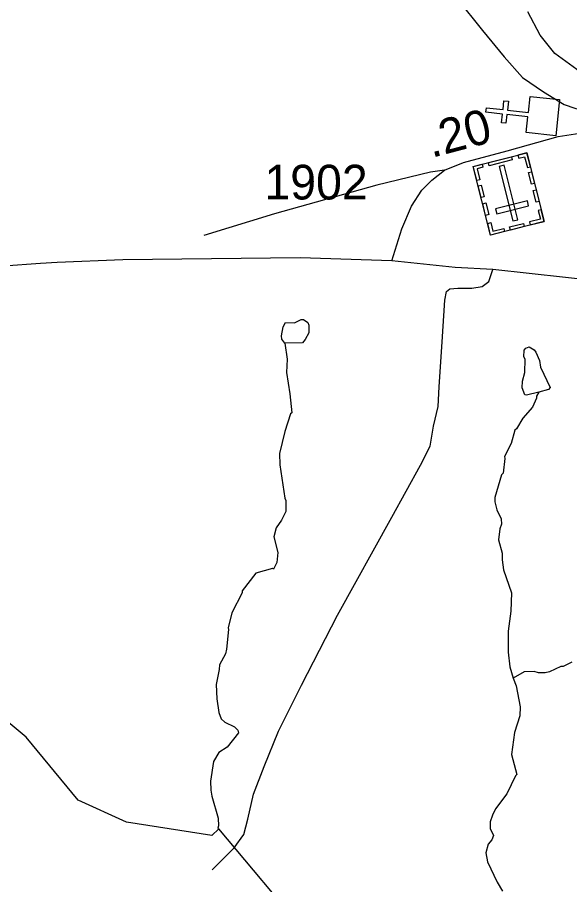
# Model space of a CAD drawing. Extents: x 1248089 to 1457196, y 820910 to 988753.
# Drawn here: x 1429471 to 1431459, y 955119 to 958242 of the extents above; entities that cross this region are included whole.
import ezdxf

# ---------------------------------------------------------------- set-up
doc = ezdxf.new("R2010")
doc.units = 0
for name, color, linetype in [('Exist Boundary Political CountyLine', 7, 'Continuous'), ('Exist Cultural Cemetery CELL', 7, 'Continuous'), ('Exist Cultural Church CELL', 7, 'Continuous'), ('Exist Hydrographic Misc Water Feature', 7, 'Continuous'), ('Exist Road Non-System Type 51', 7, 'Continuous'), ('Exist Road Primary US Attributed', 7, 'Continuous'), ('Exist Road Secondary Type 51 Attributed', 7, 'Continuous'), ('Prop GRAU CAT1 Cell', 7, 'Continuous'), ('Prop Lane Lines', 7, 'Continuous')]:
    doc.layers.add(name, color=color, linetype=linetype)

msp = doc.modelspace()

# ---------------------------------------------------------------- linework, layer by layer
at = {"layer": 'Exist Boundary Political CountyLine'}
msp.add_lwpolyline([(1433105.3, 957259.9), (1432937.3, 957435.2), (1432847.3, 957521.2), (1432621.2, 957711.9), (1432497.9, 957871.8), (1432408.7, 957913.6), (1432215, 957904.9), (1432123.5, 957878.1), (1431794.2, 957877.1), (1431682.2, 957912.4), (1431637.2, 957932.4), (1431595.2, 957963.2), (1431564.2, 957996.4), (1431405.8, 958111.4), (1431353.1, 958178.5), (1431308.8, 958261.4)], dxfattribs=at)
at = {"layer": 'Exist Cultural Cemetery CELL'}
for points in [[(1431368, 957507.2), (1431175.1, 957458.2), (1431112.4, 957705), (1431305.4, 957754)], [(1431273.4, 957745.8), (1431276.2, 957734.7), (1431297.5, 957740.1), (1431307.5, 957700.9), (1431318.2, 957703.7), (1431305.5, 957754)], [(1431144.6, 957713.2), (1431147.4, 957702.1), (1431126.1, 957696.7), (1431136, 957657.5), (1431125.2, 957654.7), (1431112.4, 957705)], [(1431252.5, 957728.8), (1431170.3, 957707.9), (1431167.5, 957718.9), (1431249.7, 957739.8)], [(1431255.2, 957508.8), (1431273.3, 957513.4), (1431223.4, 957709.9), (1431205.3, 957705.4)], [(1431322.7, 957686.2), (1431333.3, 957644.3), (1431322.3, 957641.5), (1431311.6, 957683.4)], [(1431141.2, 957637.8), (1431151.9, 957595.8), (1431140.9, 957593), (1431130.2, 957635)], [(1431339.2, 957621.1), (1431349.8, 957579.1), (1431338.8, 957576.3), (1431328.1, 957618.3)], [(1431157.4, 957573.9), (1431168.1, 957531.9), (1431157.1, 957529.1), (1431146.4, 957571.1)], [(1431311.8, 957563.1), (1431307.2, 957581.2), (1431193, 957552.3), (1431197.6, 957534.2)], [(1431357.4, 957549.2), (1431346.4, 957546.4), (1431354.3, 957515.2), (1431315, 957505.2), (1431317.7, 957494.5), (1431368, 957507.2)], [(1431164.4, 957500.3), (1431175.4, 957503), (1431183.3, 957471.8), (1431222.6, 957481.8), (1431225.3, 957471), (1431175, 957458.3)], [(1431296.3, 957489), (1431246, 957476.3), (1431243.2, 957487.3), (1431293.5, 957500.1)]]:
    msp.add_lwpolyline(points, close=True, dxfattribs=at)
at = {"layer": 'Exist Cultural Church CELL'}
msp.add_lwpolyline([(1431303.4, 957827.4), (1431309.5, 957884), (1431233.8, 957892.3), (1431230.3, 957860.5), (1431214.4, 957862.2), (1431217.9, 957894), (1431158.1, 957900.5), (1431159.9, 957916.4), (1431219.7, 957909.9), (1431223.1, 957941.7), (1431239, 957940), (1431235.5, 957908.2), (1431311.2, 957899.9), (1431317.6, 957957.2), (1431423.4, 957945.7), (1431409.3, 957815.9)], close=True, dxfattribs=at)
at = {"layer": 'Exist Hydrographic Misc Water Feature'}
for points in [[(1431390.9, 954279.6), (1431278, 954448.6), (1430897.2, 954466.5), (1430773.3, 954524.8), (1430515.2, 954940.5), (1430196.6, 955319.6), (1430171.2, 955295.3), (1429864.3, 955344.2), (1429690.2, 955423.3), (1429503.2, 955650.3), (1429388.2, 955744.5), (1429394.2, 956053), (1429329.2, 956172.4), (1429247.2, 956239.8), (1428915.2, 956272.8), (1428674.2, 956359.7), (1428478.2, 956563.9), (1428330.2, 956642.4), (1428059.2, 956871.1), (1427875.2, 957259), (1427875.2, 957291.8)], [(1430434.5, 957069.1), (1430424, 957083.2), (1430422.2, 957095.3), (1430428.8, 957127.2), (1430437.1, 957143.1), (1430469.1, 957142.5), (1430493.3, 957154.1), (1430501.3, 957153.9), (1430517, 957143.6), (1430520.9, 957133.6), (1430520.4, 957105.6), (1430508, 957081.8), (1430497.8, 957069.9), (1430434.5, 957069.1)], [(1430434.5, 957069.1), (1430442.8, 957010.8), (1430439.9, 956963), (1430452.7, 956886.7), (1430459.4, 956818.5), (1430455, 956814.6), (1430434.3, 956750.9), (1430414.9, 956671.2), (1430416.3, 956631.2), (1430434.1, 956510.7), (1430438, 956502.7), (1430437.3, 956462.6), (1430422.7, 956431), (1430402.7, 956404.3), (1430394.2, 956371.4), (1430409.2, 956315.4), (1430405.9, 956278.4), (1430393.7, 956255.3), (1430389.7, 956257.1), (1430329.4, 956240.6), (1430280.3, 956177.4), (1430280.2, 956169.4), (1430243, 956098.1), (1430230.1, 956044.2), (1430231.9, 956038.2), (1430224.7, 955966.3), (1430220.4, 955950.3), (1430199.7, 955910.6), (1430197.7, 955894), (1430187.5, 955839.9), (1430189.3, 955788.2), (1430196.3, 955739.1), (1430205.3, 955716.4), (1430218.3, 955704.2), (1430253.7, 955687.7), (1430265.4, 955675.5), (1430267.5, 955665.3), (1430226.6, 955614), (1430196.2, 955594.5), (1430177.7, 955562.9), (1430166.5, 955491.1), (1430167.9, 955459), (1430171.5, 955437), (1430194.2, 955358.4), (1430195.7, 955330.4), (1430193.6, 955322.4), (1430196.6, 955319.6)], [(1431348.9, 956891.9), (1431304.5, 956881.1), (1431298.6, 956883.3), (1431289, 956907.5), (1431289.4, 956931.5), (1431298, 956963.4), (1431298.8, 957011.4), (1431294.9, 957019.5), (1431295.3, 957043.4), (1431301.5, 957051.3), (1431313.6, 957055.1), (1431331.4, 957044.8), (1431337.2, 957036.7), (1431350.7, 957006.4), (1431354.3, 956982.3), (1431389, 956909.6), (1431382.9, 956901.8), (1431348.9, 956891.9)], [(1431348.9, 956891.9), (1431340.5, 956878.5), (1431340.3, 956870.5), (1431325.8, 956838.8), (1431291.1, 956799.3), (1431268.5, 956759.8), (1431262.4, 956755.9), (1431249.5, 956708.1), (1431224.7, 956660.5), (1431226.2, 956653.6), (1431219.7, 956600.5), (1431214.5, 956595.2), (1431190.1, 956513.1), (1431189.9, 956497.1), (1431197.4, 956468.9), (1431212.8, 956436.6), (1431214.5, 956416.5), (1431208.2, 956400.6), (1431203.6, 956360.7), (1431216.7, 956312.4), (1431216.3, 956288.4), (1431221.6, 956252.4), (1431249.8, 956170.1), (1431248.2, 956103.4), (1431237.8, 956031.9), (1431238.5, 955955.8), (1431243.6, 955903.8), (1431256.3, 955862.7)], [(1431467.9, 955919.7), (1431435.6, 955904.3), (1431427.6, 955904.4), (1431387.3, 955885.1), (1431371.2, 955881.4), (1431347.2, 955881.8), (1431331.3, 955886.1), (1431295.3, 955884.8), (1431256.3, 955862.7)], [(1431256.3, 955862.7), (1431266.4, 955835.3), (1431281.1, 955759), (1431280.6, 955726.9), (1431261.5, 955667.2), (1431250.1, 955587.5), (1431268.9, 955515.1), (1431264.4, 955511.1), (1431233.3, 955446.1), (1431192.8, 955392.4), (1431182.3, 955368.6), (1431173.9, 955344.7), (1431173.5, 955320.7), (1431185.1, 955296.4), (1431178.8, 955280.5), (1431166.5, 955264.7), (1431158, 955232.9), (1431163.5, 955200.7), (1431198.1, 955128.2), (1431217.6, 955095.8)]]:
    msp.add_lwpolyline(points, dxfattribs=at)
at = {"layer": 'Exist Road Non-System Type 51'}
for points in [[(1431009, 957691.4), (1430958.1, 957684.8), (1430765, 957638), (1430397.1, 957534.3), (1430143, 957457)], [(1430173.1, 955171.7), (1430252.4, 955251.1), (1430287, 955299.9), (1430301.2, 955354.8), (1430321.5, 955444.3), (1430360.1, 955544), (1430411, 955672.1), (1430494.3, 955836.9), (1430624.4, 956089.1), (1430819.3, 956441.9), (1430923, 956629), (1430957.5, 956698.2), (1430969.7, 956769.4), (1430986, 956840.6), (1430990.1, 956911.8), (1431000.2, 957073.3), (1431010.3, 957223.8), (1431016.4, 957254.3), (1431028.6, 957264.5), (1431057.1, 957266.5), (1431107.9, 957266.5), (1431144.5, 957272.6), (1431168.9, 957290.9), (1431183.1, 957333.6)]]:
    msp.add_lwpolyline(points, dxfattribs=at)
at = {"layer": 'Exist Road Primary US Attributed'}
for points in [[(1430820, 957365), (1430488.9, 957376.2), (1429851.2, 957369.5), (1429615, 957359.8), (1429555.1, 957355.9), (1429154.3, 957327.1), (1428755, 957298.2), (1428370.7, 957261.5), (1428126.2, 957242.2), (1427790.1, 957213.2), (1427477.9, 957190.1), (1427153.5, 957159.2), (1426870.3, 957137.9), (1426729.3, 957136), (1426601.8, 957151.5), (1426507.2, 957163), (1426424.2, 957184.3), (1426277.4, 957232.6), (1426096.7, 957303.3), (1426017.6, 957342.3)], [(1434328, 956588.9), (1434207, 956633.9), (1434071, 956686.2), (1433897.6, 956749), (1433674.9, 956831.3), (1433462.7, 956894.1), (1433247.8, 956952.1), (1432944.4, 957046.4), (1432590.9, 957119.4), (1432272.6, 957179.2), (1432080.5, 957211.7), (1431862.3, 957244.7), (1431681.5, 957271.6), (1431575.1, 957290.3), (1431183.1, 957333.6), (1431047.1, 957341.8), (1430820, 957365)]]:
    msp.add_lwpolyline(points, dxfattribs=at)
at = {"layer": 'Exist Road Secondary Type 51 Attributed'}
for points in [[(1430159.9, 959277.1), (1430269.6, 959209.2), (1430347.9, 959166.6), (1430428.6, 959105.1), (1430501.1, 959021.6), (1430585.1, 958931.9), (1430663.4, 958826.1), (1430749.6, 958702.5), (1430766.4, 958678.3), (1430830.8, 958598.9), (1430936.7, 958472.6), (1430985.2, 958399.8), (1431052.9, 958311.7), (1431145.6, 958194.2), (1431223.3, 958099.5), (1431290, 958025.6), (1431365, 957974.2), (1431440.3, 957928.6), (1431477.9, 957915.2), (1431513.9, 957903.9), (1431655.4, 957868.3), (1431675.6, 957859.3), (1431680.1, 957845.4)], [(1430820, 957365), (1430855.7, 957481.1), (1430889.7, 957562.5), (1430927.6, 957619.4), (1430963.6, 957655.4), (1431009, 957691.4), (1431077.1, 957719.8), (1431234.3, 957761.5), (1431417.9, 957812.6), (1431496.7, 957824.9), (1431569.4, 957840.4), (1431647.1, 957848.4), (1431680.1, 957845.4)]]:
    msp.add_lwpolyline(points, dxfattribs=at)

# ---------------------------------------------------------------- texts
at = {"layer": 'Prop GRAU CAT1 Cell'}
msp.add_text('.20', height=125, rotation=14.8565, dxfattribs=at).set_placement((1430962.6, 957735.7))
at = {"layer": 'Prop Lane Lines'}
msp.add_text('1902', height=125, dxfattribs=at).set_placement((1430360.7, 957586.2))

doc.saveas('drawing.dxf')
